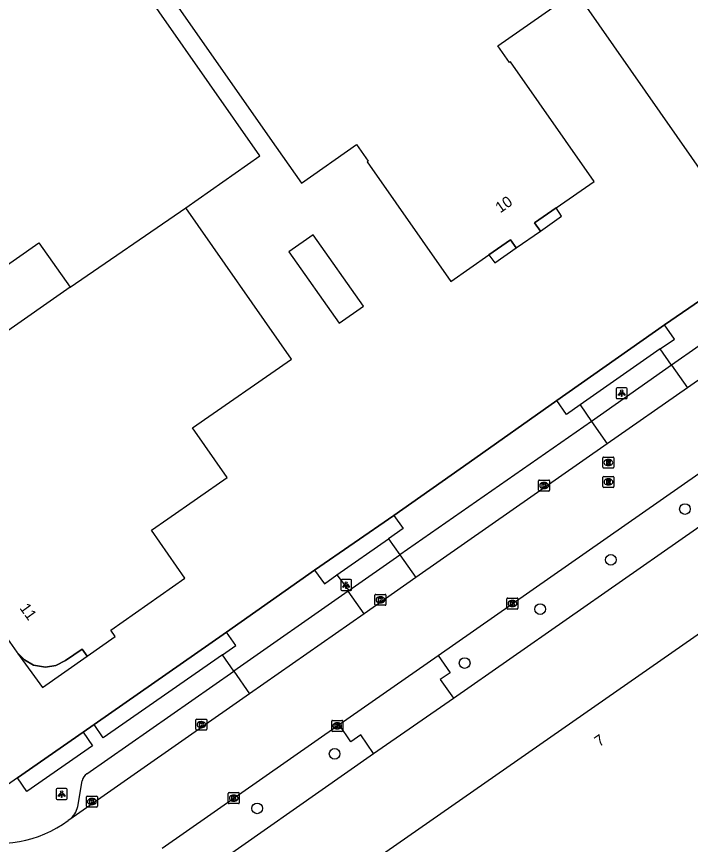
# Model space of a CAD drawing. Extents: x 156651 to 158072, y 387631 to 388990.
# Drawn here: x 157099.8 to 157161.3, y 387970.3 to 388045.8 of the extents above; entities that cross this region are included whole.
import ezdxf

# ---------------------------------------------------------------- set-up
doc = ezdxf.new("R2010")
doc.units = 0
for name, color, linetype in [('IMGEO_Berm_groen', 7, 'Continuous'), ('IMGEO_Boom', 7, 'Continuous'), ('IMGEO_Groenvoorziening', 7, 'Continuous'), ('IMGEO_Hek', 7, 'Continuous'), ('IMGEO_Kolk', 7, 'Continuous'), ('IMGEO_Lichtpunt', 7, 'Continuous'), ('IMGEO_Pand', 7, 'Continuous'), ('IMGEO_Pand_nummerreeks', 7, 'Continuous'), ('IMGEO_Pand_overbouw', 7, 'Continuous'), ('IMGEO_Parkeervlak_open', 7, 'Continuous'), ('IMGEO_Rijbaan_lokaal_gesloten', 7, 'Continuous'), ('IMGEO_Rioolput', 7, 'Continuous'), ('IMGEO_Voetpad_open', 7, 'Continuous')]:
    doc.layers.add(name, color=color, linetype=linetype)

msp = doc.modelspace()

# ---------------------------------------------------------------- linework, layer by layer
at = {"layer": 'IMGEO_Berm_groen'}
for points in [[(157139.646, 387983.642), (157165.32, 388001.584)], [(157115.369, 387966.676), (157132.369, 387978.596)]]:
    msp.add_lwpolyline(points, dxfattribs=at)
at = {"layer": 'IMGEO_Boom'}
for centre in [(157160.752, 388000.897), (157153.994, 387996.263), (157147.551, 387991.769), (157140.664, 387986.85), (157128.808, 387978.57), (157121.75, 387973.594)]:
    msp.add_circle(centre, 0.489, dxfattribs=at)
at = {"layer": 'IMGEO_Groenvoorziening'}
for points in [[(157158.883, 388017.709), (157149.074, 388010.793)], [(157134.202, 388000.307), (157126.984, 387995.322)], [(157118.949, 387989.665), (157106.876, 387981.239)], [(157105.874, 387980.543), (157099.886, 387976.382)]]:
    msp.add_lwpolyline(points, dxfattribs=at)
at = {"layer": 'IMGEO_Hek'}
for points in [[(157158.883, 388017.709), (157166.521, 388022.939)], [(157149.074, 388010.793), (157158.883, 388017.709)], [(157141.075, 388005.153), (157149.074, 388010.793)], [(157134.202, 388000.307), (157141.075, 388005.153)], [(157126.984, 387995.322), (157134.202, 388000.307)], [(157118.949, 387989.665), (157126.984, 387995.322)], [(157106.876, 387981.239), (157118.949, 387989.665)], [(157105.874, 387980.543), (157106.876, 387981.239)], [(157099.886, 387976.382), (157105.874, 387980.543)]]:
    msp.add_lwpolyline(points, dxfattribs=at)
at = {"layer": 'IMGEO_Kolk'}
for p, q in [((157147.411, 388002.615), (157147.411, 388003.467)), ((157147.486, 388003.541), (157148.338, 388003.541)), ((157147.899, 388003.321), (157147.924, 388003.321)), ((157148.412, 388003.467), (157148.412, 388002.615)), ((157148.338, 388002.541), (157147.486, 388002.541)), ((157147.922, 388002.761), (157147.897, 388002.761)), ((157132.486, 387992.191), (157132.486, 387993.043)), ((157132.561, 387993.117), (157133.413, 387993.117)), ((157133.487, 387993.043), (157133.487, 387992.191)), ((157132.997, 387992.337), (157132.972, 387992.337)), ((157132.974, 387992.897), (157132.999, 387992.897)), ((157144.52, 387991.852), (157144.52, 387992.704)), ((157144.595, 387992.778), (157145.447, 387992.778)), ((157145.008, 387992.558), (157145.033, 387992.558)), ((157145.521, 387992.704), (157145.521, 387991.852)), ((157133.413, 387992.117), (157132.561, 387992.117)), ((157145.447, 387991.778), (157144.595, 387991.778)), ((157145.031, 387991.998), (157145.006, 387991.998)), ((157116.236, 387981.731), (157117.088, 387981.731)), ((157116.161, 387980.805), (157116.161, 387981.657)), ((157116.672, 387980.951), (157116.647, 387980.951)), ((157116.649, 387981.511), (157116.674, 387981.511)), ((157117.162, 387981.657), (157117.162, 387980.805)), ((157128.546, 387980.695), (157128.546, 387981.547)), ((157128.621, 387981.621), (157129.473, 387981.621)), ((157129.034, 387981.401), (157129.059, 387981.401)), ((157129.547, 387981.547), (157129.547, 387980.695)), ((157117.088, 387980.731), (157116.236, 387980.731)), ((157129.473, 387980.621), (157128.621, 387980.621)), ((157129.057, 387980.841), (157129.032, 387980.841)), ((157119.112, 387974.102), (157119.112, 387974.954)), ((157119.187, 387975.028), (157120.039, 387975.028)), ((157120.113, 387974.954), (157120.113, 387974.102)), ((157106.173, 387973.787), (157106.173, 387974.639)), ((157106.248, 387974.713), (157107.1, 387974.713)), ((157106.661, 387974.493), (157106.686, 387974.493)), ((157107.174, 387974.639), (157107.174, 387973.787)), ((157119.623, 387974.248), (157119.598, 387974.248)), ((157119.6, 387974.808), (157119.625, 387974.808)), ((157107.1, 387973.713), (157106.248, 387973.713)), ((157106.684, 387973.933), (157106.659, 387973.933)), ((157120.039, 387974.028), (157119.187, 387974.028))]:
    msp.add_line(p, q, dxfattribs=at)
for points in [[(157147.411, 388002.615), (157147.411, 388003.467)], [(157147.486, 388003.541), (157148.338, 388003.541)], [(157147.732, 388003.241), (157147.855, 388003.241), (157147.855, 388003.09), (157147.985, 388003.241), (157148.149, 388003.241), (157148.003, 388003.09), (157148.156, 388002.841), (157148.004, 388002.841), (157147.919, 388003.005), (157147.855, 388002.938), (157147.855, 388002.841), (157147.732, 388002.841), (157147.732, 388003.241)], [(157148.412, 388003.467), (157148.412, 388002.615)], [(157148.338, 388002.541), (157147.486, 388002.541)], [(157132.486, 387992.191), (157132.486, 387993.043)], [(157132.561, 387993.117), (157133.413, 387993.117)], [(157133.487, 387993.043), (157133.487, 387992.191)], [(157132.807, 387992.817), (157132.93, 387992.817), (157132.93, 387992.666), (157133.06, 387992.817), (157133.224, 387992.817), (157133.078, 387992.666), (157133.231, 387992.417), (157133.079, 387992.417), (157132.994, 387992.581), (157132.93, 387992.514), (157132.93, 387992.417), (157132.807, 387992.417), (157132.807, 387992.817)], [(157144.52, 387991.852), (157144.52, 387992.704)], [(157144.595, 387992.778), (157145.447, 387992.778)], [(157144.841, 387992.478), (157144.964, 387992.478), (157144.964, 387992.327), (157145.094, 387992.478), (157145.258, 387992.478), (157145.112, 387992.327), (157145.265, 387992.078), (157145.113, 387992.078), (157145.028, 387992.242), (157144.964, 387992.175), (157144.964, 387992.078), (157144.841, 387992.078), (157144.841, 387992.478)], [(157145.521, 387992.704), (157145.521, 387991.852)], [(157133.413, 387992.117), (157132.561, 387992.117)], [(157145.447, 387991.778), (157144.595, 387991.778)], [(157116.236, 387981.731), (157117.088, 387981.731)], [(157116.161, 387980.805), (157116.161, 387981.657)], [(157116.482, 387981.431), (157116.605, 387981.431), (157116.605, 387981.28), (157116.735, 387981.431), (157116.899, 387981.431), (157116.753, 387981.28), (157116.906, 387981.031), (157116.754, 387981.031), (157116.669, 387981.195), (157116.605, 387981.128), (157116.605, 387981.031), (157116.482, 387981.031), (157116.482, 387981.431)], [(157117.162, 387981.657), (157117.162, 387980.805)], [(157128.546, 387980.695), (157128.546, 387981.547)], [(157128.621, 387981.621), (157129.473, 387981.621)], [(157128.867, 387981.321), (157128.99, 387981.321), (157128.99, 387981.17), (157129.12, 387981.321), (157129.284, 387981.321), (157129.138, 387981.17), (157129.291, 387980.921), (157129.139, 387980.921), (157129.054, 387981.085), (157128.99, 387981.018), (157128.99, 387980.921), (157128.867, 387980.921), (157128.867, 387981.321)], [(157129.547, 387981.547), (157129.547, 387980.695)], [(157117.088, 387980.731), (157116.236, 387980.731)], [(157129.473, 387980.621), (157128.621, 387980.621)], [(157119.112, 387974.102), (157119.112, 387974.954)], [(157119.187, 387975.028), (157120.039, 387975.028)], [(157120.113, 387974.954), (157120.113, 387974.102)], [(157106.173, 387973.787), (157106.173, 387974.639)], [(157106.248, 387974.713), (157107.1, 387974.713)], [(157106.494, 387974.413), (157106.617, 387974.413), (157106.617, 387974.262), (157106.747, 387974.413), (157106.911, 387974.413), (157106.765, 387974.262), (157106.918, 387974.013), (157106.766, 387974.013), (157106.681, 387974.177), (157106.617, 387974.11), (157106.617, 387974.013), (157106.494, 387974.013), (157106.494, 387974.413)], [(157107.174, 387974.639), (157107.174, 387973.787)], [(157119.433, 387974.728), (157119.556, 387974.728), (157119.556, 387974.577), (157119.686, 387974.728), (157119.85, 387974.728), (157119.704, 387974.577), (157119.857, 387974.328), (157119.705, 387974.328), (157119.62, 387974.492), (157119.556, 387974.425), (157119.556, 387974.328), (157119.433, 387974.328), (157119.433, 387974.728)], [(157107.1, 387973.713), (157106.248, 387973.713)], [(157120.039, 387974.028), (157119.187, 387974.028)]]:
    msp.add_lwpolyline(points, dxfattribs=at)
for centre, start, end in [((157147.488, 388003.465), 91.55205, 178.44795), ((157147.488, 388003.465), 91.55205, 178.44795), ((157148.336, 388003.465), 1.55205, 88.44795), ((157148.336, 388003.465), 1.55205, 88.44795), ((157147.488, 388002.617), 181.55205, 268.44795), ((157147.488, 388002.617), 181.55205, 268.44795), ((157148.336, 388002.617), 271.55205, 358.44795), ((157148.336, 388002.617), 271.55205, 358.44795), ((157132.563, 387993.041), 91.55205, 178.44795), ((157132.563, 387993.041), 91.55205, 178.44795), ((157133.411, 387993.041), 1.55205, 88.44795), ((157133.411, 387993.041), 1.55205, 88.44795), ((157144.597, 387992.702), 91.55205, 178.44795), ((157144.597, 387992.702), 91.55205, 178.44795), ((157145.445, 387992.702), 1.55205, 88.44795), ((157145.445, 387992.702), 1.55205, 88.44795), ((157132.563, 387992.193), 181.55205, 268.44795), ((157132.563, 387992.193), 181.55205, 268.44795), ((157133.411, 387992.193), 271.55205, 358.44795), ((157133.411, 387992.193), 271.55205, 358.44795), ((157144.597, 387991.854), 181.55205, 268.44795), ((157144.597, 387991.854), 181.55205, 268.44795), ((157145.445, 387991.854), 271.55205, 358.44795), ((157145.445, 387991.854), 271.55205, 358.44795), ((157116.238, 387981.655), 91.55205, 178.44795), ((157116.238, 387981.655), 91.55205, 178.44795), ((157117.086, 387981.655), 1.55205, 88.44795), ((157117.086, 387981.655), 1.55205, 88.44795), ((157128.623, 387981.545), 91.55205, 178.44795), ((157128.623, 387981.545), 91.55205, 178.44795), ((157129.471, 387981.545), 1.55205, 88.44795), ((157129.471, 387981.545), 1.55205, 88.44795), ((157116.238, 387980.807), 181.55205, 268.44795), ((157116.238, 387980.807), 181.55205, 268.44795), ((157117.086, 387980.807), 271.55205, 358.44795), ((157117.086, 387980.807), 271.55205, 358.44795), ((157128.623, 387980.697), 181.55205, 268.44795), ((157128.623, 387980.697), 181.55205, 268.44795), ((157129.471, 387980.697), 271.55205, 358.44795), ((157129.471, 387980.697), 271.55205, 358.44795), ((157119.189, 387974.952), 91.55205, 178.44795), ((157119.189, 387974.952), 91.55205, 178.44795), ((157120.037, 387974.952), 1.55205, 88.44795), ((157120.037, 387974.952), 1.55205, 88.44795), ((157106.25, 387974.637), 91.55205, 178.44795), ((157106.25, 387974.637), 91.55205, 178.44795), ((157107.098, 387974.637), 1.55205, 88.44795), ((157107.098, 387974.637), 1.55205, 88.44795), ((157106.25, 387973.789), 181.55205, 268.44795), ((157106.25, 387973.789), 181.55205, 268.44795), ((157107.098, 387973.789), 271.55205, 358.44795), ((157107.098, 387973.789), 271.55205, 358.44795), ((157119.189, 387974.104), 181.55205, 268.44795), ((157119.189, 387974.104), 181.55205, 268.44795), ((157120.037, 387974.104), 271.55205, 358.44795), ((157120.037, 387974.104), 271.55205, 358.44795)]:
    msp.add_arc(centre, 0.0765, start, end, dxfattribs=at)
for centre, major_axis, ratio, start_param, end_param in [((157147.898, 388003.041), (-0.387, 0.002), 0.722429, 4.712389, 7.853982), ((157147.923, 388003.041), (-0.39, 0.002), 0.717154, 1.570796, 4.712389), ((157132.973, 387992.617), (-0.387, 0.002), 0.722429, 4.712389, 7.853982), ((157132.998, 387992.617), (-0.39, 0.002), 0.717154, 1.570796, 4.712389), ((157145.007, 387992.278), (-0.387, 0.002), 0.722429, 4.712389, 7.853982), ((157145.032, 387992.278), (-0.39, 0.002), 0.717154, 1.570796, 4.712389), ((157116.648, 387981.231), (-0.387, 0.002), 0.722429, 4.712389, 7.853982), ((157116.673, 387981.231), (-0.39, 0.002), 0.717154, 1.570796, 4.712389), ((157129.033, 387981.121), (-0.387, 0.002), 0.722429, 4.712389, 7.853982), ((157129.058, 387981.121), (-0.39, 0.002), 0.717154, 1.570796, 4.712389), ((157106.66, 387974.213), (-0.387, 0.002), 0.722429, 4.712389, 7.853982), ((157106.685, 387974.213), (-0.39, 0.002), 0.717154, 1.570796, 4.712389), ((157119.599, 387974.528), (-0.387, 0.002), 0.722429, 4.712389, 7.853982), ((157119.624, 387974.528), (-0.39, 0.002), 0.717154, 1.570796, 4.712389)]:
    msp.add_ellipse(centre, major_axis=major_axis, ratio=ratio, start_param=start_param, end_param=end_param, dxfattribs=at)
at = {"layer": 'IMGEO_Lichtpunt'}
for p, q in [((157155.389, 388011.964), (157154.581, 388011.964)), ((157155.389, 388011.964), (157154.581, 388011.964)), ((157154.487, 388011.869), (157154.487, 388011.062)), ((157154.487, 388011.869), (157154.487, 388011.062)), ((157155.483, 388011.062), (157155.483, 388011.869)), ((157155.483, 388011.062), (157155.483, 388011.869)), ((157154.581, 388010.968), (157155.389, 388010.968)), ((157154.581, 388010.968), (157155.389, 388010.968)), ((157129.364, 387994.369), (157129.364, 387993.562)), ((157129.364, 387994.369), (157129.364, 387993.562)), ((157130.266, 387994.464), (157129.458, 387994.464)), ((157130.266, 387994.464), (157129.458, 387994.464)), ((157130.36, 387993.562), (157130.36, 387994.369)), ((157130.36, 387993.562), (157130.36, 387994.369)), ((157129.458, 387993.468), (157130.266, 387993.468)), ((157129.458, 387993.468), (157130.266, 387993.468)), ((157103.425, 387975.302), (157103.425, 387974.495)), ((157103.425, 387975.302), (157103.425, 387974.495)), ((157104.327, 387975.397), (157103.519, 387975.397)), ((157104.327, 387975.397), (157103.519, 387975.397)), ((157104.421, 387974.495), (157104.421, 387975.302)), ((157104.421, 387974.495), (157104.421, 387975.302)), ((157103.519, 387974.401), (157104.327, 387974.401)), ((157103.519, 387974.401), (157104.327, 387974.401))]:
    msp.add_line(p, q, dxfattribs=at)
for points in [[(157154.861, 388011.533), (157154.9, 388011.505), (157154.712, 388011.243), (157154.674, 388011.27), (157154.861, 388011.533)], [(157154.963, 388011.485), (157155.01, 388011.485), (157155.01, 388011.163), (157154.963, 388011.163), (157154.963, 388011.485)], [(157155.073, 388011.505), (157155.111, 388011.532), (157155.298, 388011.27), (157155.259, 388011.242), (157155.073, 388011.505)], [(157129.738, 387994.033), (157129.777, 387994.005), (157129.589, 387993.743), (157129.551, 387993.77), (157129.738, 387994.033)], [(157129.84, 387993.985), (157129.887, 387993.985), (157129.887, 387993.663), (157129.84, 387993.663), (157129.84, 387993.985)], [(157129.95, 387994.005), (157129.988, 387994.032), (157130.175, 387993.77), (157130.136, 387993.742), (157129.95, 387994.005)], [(157103.799, 387974.966), (157103.838, 387974.938), (157103.65, 387974.676), (157103.612, 387974.703), (157103.799, 387974.966)], [(157103.901, 387974.918), (157103.948, 387974.918), (157103.948, 387974.596), (157103.901, 387974.596), (157103.901, 387974.918)], [(157104.011, 387974.938), (157104.049, 387974.965), (157104.236, 387974.703), (157104.197, 387974.675), (157104.011, 387974.938)]]:
    msp.add_lwpolyline(points, dxfattribs=at)
for centre in [(157154.986, 388011.667), (157129.863, 387994.167), (157103.924, 387975.1)]:
    msp.add_circle(centre, 0.0994, dxfattribs=at)
for centre, start, end in [((157154.581, 388011.869), 90, 180), ((157154.581, 388011.869), 90, 180), ((157155.389, 388011.869), 0, 90), ((157155.389, 388011.869), 0, 90), ((157154.581, 388011.062), 180, 270), ((157154.581, 388011.062), 180, 270), ((157155.389, 388011.062), 270, 0), ((157155.389, 388011.062), 270, 360), ((157129.458, 387994.369), 90, 180), ((157129.458, 387994.369), 90, 180), ((157130.266, 387994.369), 0, 90), ((157130.266, 387994.369), 0, 90), ((157129.458, 387993.562), 180, 270), ((157129.458, 387993.562), 180, 270), ((157130.266, 387993.562), 270, 0), ((157130.266, 387993.562), 270, 360), ((157103.519, 387975.302), 90, 180), ((157103.519, 387975.302), 90, 180), ((157104.327, 387975.302), 0, 90), ((157104.327, 387975.302), 0, 90), ((157103.519, 387974.495), 180, 270), ((157103.519, 387974.495), 180, 270), ((157104.327, 387974.495), 270, 0), ((157104.327, 387974.495), 270, 360)]:
    msp.add_arc(centre, 0.0946, start, end, dxfattribs=at)
at = {"layer": 'IMGEO_Pand'}
for points in [[(157129.105, 388079.168), (157161.339, 388032.963), (157164.2, 388028.862), (157176.831, 388037.675), (157173.957, 388041.768), (157141.581, 388087.878), (157129.105, 388079.168)], [(157142.882, 388024.082), (157144.845, 388025.461), (157145.371, 388024.717), (157147.571, 388026.256), (157147.022, 388026.991), (157148.998, 388028.356), (157152.486, 388030.766), (157144.852, 388041.689), (157144.763, 388041.628), (157143.696, 388043.14), (157148.72, 388046.641), (157145.858, 388050.741), (157126.479, 388078.495), (157103.619, 388062.293), (157122.914, 388034.724), (157125.78, 388030.627), (157130.794, 388034.136), (157131.855, 388032.62), (157131.765, 388032.557), (157139.408, 388021.648), (157142.882, 388024.082)], [(157115.235, 388028.383), (157121.995, 388033.111), (157103.642, 388059.418), (157074.042, 388038.77), (157077.825, 388033.348), (157071.592, 388028.949)], [(157104.693, 388021.129), (157092.393, 388012.535), (157094.123, 388010.068), (157087.488, 388005.432), (157091.27, 388000), (157096.89, 387991.93), (157098.757, 387989.35), (157099.829, 387987.841), (157100.523, 387987.13), (157101.344, 387986.66), (157102.439, 387986.486), (157103.4, 387986.636), (157104.261, 387987.075), (157105.795, 387988.123), (157106.257, 387987.478), (157108.806, 387989.266), (157108.405, 387989.848), (157115.141, 387994.594), (157112.101, 387998.967), (157113.588, 388000), (157119.008, 388003.766), (157115.852, 388008.299), (157124.886, 388014.579), (157115.235, 388028.383)], [(157104.693, 388021.129), (157115.235, 388028.383)], [(157129.211, 388017.852), (157131.433, 388019.415), (157126.854, 388025.905), (157124.64, 388024.363), (157129.211, 388017.852)], [(157070.469, 388022.872), (157071.613, 388021.198), (157078.346, 388011.588), (157088.232, 388018.514), (157089.581, 388016.59), (157101.85, 388025.186), (157104.693, 388021.129)], [(157176.445, 387993.484), (157173.582, 387997.583), (157129.48, 387966.798), (157128.305, 387968.4), (157121.58, 387963.701), (157125.426, 387958.155), (157126.221, 387958.716), (157128.512, 387955.46), (157127.71, 387954.912), (157132.324, 387948.299), (157138.872, 387952.869), (157155.624, 387928.882), (157160.137, 387932.027), (157175.566, 387942.779), (157162.397, 387961.636), (157186.784, 387978.673), (157176.445, 387993.484)]]:
    msp.add_lwpolyline(points, dxfattribs=at)
at = {"layer": 'IMGEO_Pand_overbouw'}
for points in [[(157148.998, 388028.356), (157147.022, 388026.991), (157147.571, 388026.256), (157149.51, 388027.616)], [(157145.371, 388024.717), (157144.845, 388025.461), (157142.882, 388024.082), (157143.405, 388023.352)], [(157105.795, 387988.123), (157104.261, 387987.075), (157103.4, 387986.636), (157102.439, 387986.486), (157101.344, 387986.66), (157100.523, 387987.13), (157099.906, 387987.762), (157102.181, 387984.619), (157106.257, 387987.478)]]:
    msp.add_lwpolyline(points, close=True, dxfattribs=at)
at = {"layer": 'IMGEO_Parkeervlak_open'}
for points in [[(157158.488, 388015.498), (157151.194, 388010.407)], [(157159.517, 388014.009), (157152.223, 388008.897)], [(157152.223, 388008.897), (157153.663, 388006.837)], [(157134.764, 387996.721), (157136.217, 387994.642)]]:
    msp.add_lwpolyline(points, dxfattribs=at)
at = {"layer": 'IMGEO_Rijbaan_lokaal_gesloten'}
for points in [[(157171.05, 388018.99), (157160.984, 388011.954)], [(157160.984, 388011.954), (157153.663, 388006.837)], [(157153.663, 388006.837), (157136.217, 387994.642)], [(157138.246, 387987.554), (157162.023, 388004.15)], [(157136.217, 387994.642), (157131.493, 387991.34)], [(157131.493, 387991.34), (157121.046, 387984.038)], [(157129.211, 387981.246), (157138.246, 387987.554)], [(157121.046, 387984.038), (157104.658, 387972.583)], [(157113.073, 387969.976), (157129.211, 387981.246)], [(157104.658, 387972.583), (157104.516, 387972.484)]]:
    msp.add_lwpolyline(points, dxfattribs=at)
msp.add_arc((157098.096, 387981.23), 10.849, 254.68624, 306.27947, dxfattribs=at)
at = {"layer": 'IMGEO_Rioolput'}
for p, q in [((157153.265, 388004.712), (157153.265, 388005.564)), ((157153.34, 388005.638), (157154.192, 388005.638)), ((157153.753, 388005.418), (157153.778, 388005.418)), ((157154.266, 388005.564), (157154.266, 388004.712)), ((157154.192, 388004.638), (157153.34, 388004.638)), ((157153.776, 388004.858), (157153.751, 388004.858)), ((157153.274, 388002.945), (157153.274, 388003.797)), ((157153.349, 388003.871), (157154.201, 388003.871)), ((157153.762, 388003.651), (157153.787, 388003.651)), ((157154.275, 388003.797), (157154.275, 388002.945)), ((157154.201, 388002.871), (157153.349, 388002.871)), ((157153.785, 388003.091), (157153.76, 388003.091))]:
    msp.add_line(p, q, dxfattribs=at)
for points in [[(157153.265, 388004.712), (157153.265, 388005.564)], [(157153.34, 388005.638), (157154.192, 388005.638)], [(157153.854, 388005.336), (157153.602, 388005.338), (157153.602, 388004.938)], [(157153.602, 388004.938), (157153.726, 388004.938), (157153.726, 388005.1), (157153.737, 388005.1)], [(157153.78, 388005.257), (157153.726, 388005.257), (157153.726, 388005.176)], [(157153.726, 388005.176), (157153.778, 388005.176)], [(157154.266, 388005.564), (157154.266, 388004.712)], [(157154.192, 388004.638), (157153.34, 388004.638)], [(157153.784, 388005.071), (157153.855, 388004.938), (157153.995, 388004.938), (157153.93, 388005.064)], [(157153.274, 388002.945), (157153.274, 388003.797)], [(157153.349, 388003.871), (157154.201, 388003.871)], [(157154.275, 388003.797), (157154.275, 388002.945)], [(157154.201, 388002.871), (157153.349, 388002.871)], [(157153.863, 388003.569), (157153.611, 388003.571), (157153.611, 388003.171)], [(157153.611, 388003.171), (157153.735, 388003.171), (157153.735, 388003.333), (157153.746, 388003.333)], [(157153.789, 388003.49), (157153.735, 388003.49), (157153.735, 388003.409)], [(157153.735, 388003.409), (157153.787, 388003.409)], [(157153.793, 388003.304), (157153.864, 388003.171), (157154.004, 388003.171), (157153.939, 388003.297)]]:
    msp.add_lwpolyline(points, dxfattribs=at)
for centre, radius, start, end in [((157153.342, 388005.562), 0.0765, 91.55205, 178.44795), ((157153.342, 388005.562), 0.0765, 91.55205, 178.44795), ((157153.736, 388005.047), 0.0533, 26.02933, 88.69889), ((157153.762, 388005.365), 0.19, 274.7715, 282.96867), ((157153.786, 388005.161), 0.0964, 77.00612, 93.18647), ((157153.8, 388005.218), 0.0378, 276.66336, 79.67722), ((157153.853, 388005.226), 0.109, 350.36119, 89.41601), ((157153.851, 388005.226), 0.112, 277.58423, 350.98172), ((157153.835, 388005.011), 0.108, 29.51342, 73.79051), ((157154.19, 388005.562), 0.0765, 1.55205, 88.44795), ((157154.19, 388005.562), 0.0765, 1.55205, 88.44795), ((157153.342, 388004.714), 0.0765, 181.55205, 268.44795), ((157153.342, 388004.714), 0.0765, 181.55205, 268.44795), ((157154.19, 388004.714), 0.0765, 271.55205, 358.44795), ((157154.19, 388004.714), 0.0765, 271.55205, 358.44795), ((157153.351, 388003.795), 0.0765, 91.55205, 178.44795), ((157153.351, 388003.795), 0.0765, 91.55205, 178.44795), ((157154.199, 388003.795), 0.0765, 1.55205, 88.44795), ((157154.199, 388003.795), 0.0765, 1.55205, 88.44795), ((157153.351, 388002.947), 0.0765, 181.55205, 268.44795), ((157153.351, 388002.947), 0.0765, 181.55205, 268.44795), ((157153.745, 388003.28), 0.0533, 26.02933, 88.69889), ((157153.771, 388003.598), 0.19, 274.7715, 282.96867), ((157153.795, 388003.394), 0.0964, 77.00612, 93.18647), ((157153.809, 388003.451), 0.0378, 276.66336, 79.67722), ((157153.862, 388003.459), 0.109, 350.36119, 89.41601), ((157153.86, 388003.459), 0.112, 277.58423, 350.98172), ((157153.844, 388003.244), 0.108, 29.51342, 73.79051), ((157154.199, 388002.947), 0.0765, 271.55205, 358.44795), ((157154.199, 388002.947), 0.0765, 271.55205, 358.44795)]:
    msp.add_arc(centre, radius, start, end, dxfattribs=at)
for centre, major_axis, ratio, start_param, end_param in [((157153.752, 388005.138), (-0.387, 0.002), 0.722429, 4.712389, 7.853982), ((157153.777, 388005.138), (-0.39, 0.002), 0.717154, 1.570796, 4.712389), ((157153.761, 388003.371), (-0.387, 0.002), 0.722429, 4.712389, 7.853982), ((157153.786, 388003.371), (-0.39, 0.002), 0.717154, 1.570796, 4.712389)]:
    msp.add_ellipse(centre, major_axis=major_axis, ratio=ratio, start_param=start_param, end_param=end_param, dxfattribs=at)
at = {"layer": 'IMGEO_Voetpad_open'}
for points in [[(157166.521, 388022.939), (157158.883, 388017.709)], [(157169.625, 388021.074), (157159.517, 388014.009)], [(157158.488, 388015.498), (157159.789, 388016.392), (157158.883, 388017.709)], [(157159.517, 388014.009), (157158.488, 388015.498)], [(157159.517, 388014.009), (157160.984, 388011.954)], [(157149.074, 388010.793), (157141.075, 388005.153), (157134.202, 388000.307)], [(157151.194, 388010.407), (157149.961, 388009.53), (157149.074, 388010.793)], [(157151.194, 388010.407), (157152.223, 388008.897)], [(157152.223, 388008.897), (157134.764, 387996.721)], [(157134.202, 388000.307), (157135.059, 387999.133), (157133.718, 387998.191)], [(157129.025, 387994.911), (157133.718, 387998.191)], [(157133.718, 387998.191), (157134.764, 387996.721)], [(157130.096, 387993.453), (157134.764, 387996.721)], [(157126.984, 387995.322), (157118.949, 387989.665)], [(157126.984, 387995.322), (157127.875, 387994.088), (157129.025, 387994.911)], [(157129.025, 387994.911), (157130.096, 387993.453)], [(157130.035, 387993.411), (157119.607, 387986.125)], [(157130.035, 387993.411), (157130.096, 387993.453)], [(157131.493, 387991.34), (157130.035, 387993.411)], [(157118.589, 387987.609), (157119.802, 387988.457), (157118.949, 387989.665)], [(157118.589, 387987.609), (157107.716, 387980.019), (157106.876, 387981.239)], [(157119.607, 387986.125), (157118.589, 387987.609)], [(157138.246, 387987.554), (157139.34, 387985.971), (157138.44, 387985.352), (157139.646, 387983.642)], [(157106.218, 387976.76), (157119.607, 387986.125)], [(157119.607, 387986.125), (157121.046, 387984.038)], [(157132.369, 387978.596), (157139.646, 387983.642)], [(157106.876, 387981.239), (157105.874, 387980.543)], [(157132.369, 387978.596), (157131.198, 387980.301), (157130.285, 387979.678), (157129.211, 387981.246)], [(157105.874, 387980.543), (157106.726, 387979.308), (157100.748, 387975.142), (157099.886, 387976.382)], [(157099.886, 387976.382), (157098.389, 387975.312)], [(157105.383, 387973.766), (157105.795, 387976.117)]]:
    msp.add_lwpolyline(points, dxfattribs=at)
for centre, radius, start, end in [((157106.775, 387975.933), 0.997, 123.96176, 169.3601), ((157103.48, 387974.118), 1.935, 307.48918, 349.50683)]:
    msp.add_arc(centre, radius, start, end, dxfattribs=at)

# ---------------------------------------------------------------- texts
at = {"layer": 'IMGEO_Pand_nummerreeks'}
for s, rotation, p in [('10', 34.88167, (157143.904, 388027.855)), ('11', 305.70652, (157100.043, 387991.861)), ('7', 34.91605, (157152.939, 387979.173))]:
    msp.add_text(s, height=1, rotation=rotation, dxfattribs=at).set_placement(p)

doc.saveas('drawing.dxf')
